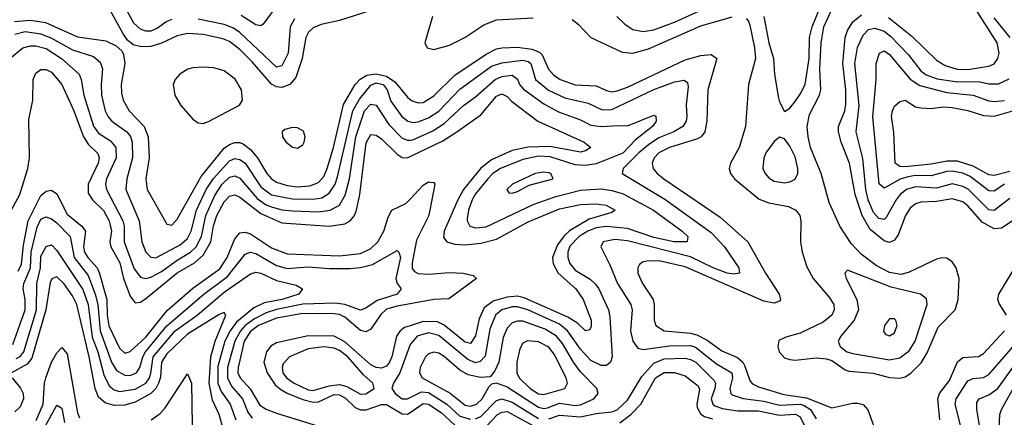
# Model space of a CAD drawing. Header units: inches. Extents: x 990535 to 1117859, y 769386 to 892122.
# Tile 524 of 656: x 1058509 to 1062269, y 831020 to 832538. Entities that reach past the tile are written whole.
import ezdxf

# ---------------------------------------------------------------- set-up
doc = ezdxf.new("R2010")
doc.units = ezdxf.units.IN
doc.header["$MEASUREMENT"] = 0
doc.layers.add('B0853', color=7, linetype='Continuous')
doc.layers.add('B0863', color=7, linetype='Continuous')

msp = doc.modelspace()

# ---------------------------------------------------------------- linework, layer by layer
at = {"layer": 'B0853', "color": 5}
for points, elevation in [([(1059090, 832538.7), (1059070, 832530.9), (1059034.6, 832505.4), (1059010, 832494.4), (1058990, 832494), (1058970, 832501.3), (1058944.7, 832524.7), (1058909.2, 832589.2)], 2560), ([(1059498.2, 832601.8), (1059438.9, 832521.1), (1059430, 832514), (1059410, 832517.9), (1059354, 832554)], 2540), ([(1059870, 832579.5), (1059730, 832534.7), (1059660.5, 832519.5), (1059630, 832507), (1059611.2, 832490), (1059601.3, 832470), (1059586.9, 832390), (1059562.9, 832317.1), (1059540.4, 832290), (1059510, 832278.9), (1059490, 832281.3), (1059470, 832292.1), (1059397.1, 832377.1), (1059350, 832423.5), (1059310, 832454.2), (1059285.1, 832465.1), (1059210, 832481), (1059150, 832484.9), (1059110, 832475.9), (1059050, 832448.3), (1059010, 832435.4), (1058973.8, 832433.8), (1058941.5, 832441.5), (1058920.3, 832460.3), (1058903.6, 832483.6), (1058854.1, 832574.1)], 2580), ([(1058488.9, 832531.1), (1058550, 832536.6), (1058606.9, 832526.9), (1058730, 832472.6), (1058837.8, 832457.8), (1058877.7, 832437.7), (1058898.5, 832418.5), (1058905.3, 832405.3), (1058910.1, 832370.1), (1058895.7, 832290), (1058897.1, 832257.1), (1058903.9, 832230), (1058927, 832190), (1058984.6, 832130), (1058999.2, 832090), (1059003.1, 832010), (1058990.1, 831930), (1058995.9, 831890), (1059070, 831757), (1059090, 831753.1), (1059110, 831776.9), (1059201.3, 831938.7), (1059290, 832047.8), (1059310, 832061.6), (1059330, 832068.6), (1059350, 832068.8), (1059363.2, 832063.2), (1059390, 832042.4), (1059416.7, 832010), (1059452.4, 831950), (1059470, 831929.7), (1059490, 831917.3), (1059530, 831904.7), (1059570, 831900.2), (1059616.4, 831903.6), (1059650, 831916.6), (1059670, 831939.6), (1059682.9, 831970), (1059706.7, 832050), (1059745.3, 832214.7), (1059790.2, 832290), (1059809.1, 832310.9), (1059834.3, 832325.7), (1059870, 832331.2), (1059910, 832322.5), (1059940.9, 832300.9), (1059990, 832241.6), (1060000, 832233.7)], 2580), ([(1059558.7, 832541.3), (1059541.6, 832510), (1059534, 832410), (1059510, 832362.1), (1059490, 832356.9), (1059349.4, 832489.4), (1059325.8, 832505.8), (1059290, 832519.6), (1059190, 832539.7)], 2560), ([(1058490, 832482.5), (1058530, 832492.7), (1058590, 832483.9), (1058630, 832467.6), (1058710, 832423.4), (1058790, 832397.6), (1058815.7, 832375.7), (1058825.1, 832350), (1058819.3, 832290), (1058821.3, 832250), (1058835.7, 832190), (1058846.5, 832166.5), (1058860.7, 832150), (1058918, 832110), (1058931.5, 832091.5), (1058938.8, 832070), (1058939.4, 832010), (1058917.5, 831930), (1058914.6, 831890), (1058964.4, 831770), (1058975.7, 831690), (1058990, 831650.2), (1059010, 831630.8), (1059029.2, 831629.2), (1059121.5, 831678.5), (1059150, 831703), (1059163.8, 831730), (1059184.5, 831810), (1059221.2, 831890), (1059248.3, 831931.7), (1059310, 831999.6), (1059330, 832007.8), (1059350, 832004.4), (1059369.8, 831989.8), (1059430, 831899.9), (1059470, 831869.8), (1059550, 831854.5), (1059630, 831852.1), (1059662.6, 831857.4), (1059690, 831875.5), (1059713, 831910), (1059722.7, 831937.3), (1059780.6, 832190), (1059805.9, 832234.1), (1059850, 832287.7), (1059870, 832296.6), (1059897, 832290), (1059911.7, 832270), (1059926.3, 832226.3), (1059967.8, 832167.8), (1059990.6, 832150.6), (1060000, 832148)], 2560), ([(1058471.2, 832390), (1058520.7, 832430), (1058550, 832438.4), (1058570, 832438.2), (1058610, 832427.9), (1058668, 832390), (1058736.3, 832330), (1058743.7, 832310), (1058753.4, 832250), (1058790.9, 832130.9), (1058810, 832104.2), (1058855.7, 832075.7), (1058875.3, 832050), (1058876.7, 832010), (1058840.1, 831930), (1058836.5, 831910), (1058840.5, 831890), (1058902.8, 831770), (1058907.2, 831750), (1058907.2, 831690), (1058946, 831586), (1058970, 831555.3), (1058990, 831550.1), (1059010, 831555.2), (1059050, 831576.5), (1059110, 831620.3), (1059161.4, 831650), (1059182.2, 831670), (1059203.1, 831710), (1059220, 831790), (1059253.9, 831866.1), (1059281.5, 831910), (1059310, 831936.6), (1059330, 831941.6), (1059350, 831932.3), (1059415.6, 831855.6), (1059450, 831831.6), (1059470, 831823.4), (1059510, 831812.4), (1059550, 831807.6), (1059650, 831803.9), (1059695, 831810), (1059729.7, 831830.3), (1059752.1, 831867.9), (1059768.3, 831930), (1059792.7, 832090), (1059825.7, 832190), (1059850, 832215.3), (1059870, 832211.4), (1059918.2, 832138.2), (1059970, 832085.7), (1059990, 832077.8), (1060000, 832078.5)], 2540), ([(1058466.9, 831793.1), (1058509, 831870), (1058539.9, 831970), (1058546, 832010), (1058543.5, 832156.5), (1058558.4, 832230), (1058559.5, 832310), (1058570, 832333.6), (1058590, 832348.3), (1058610, 832347.8), (1058630, 832337.6), (1058670, 832290.8), (1058715.9, 832190), (1058752.4, 832090), (1058770, 832062.4), (1058806.8, 832026.8), (1058812.3, 832010), (1058807.9, 831990), (1058769.9, 831910.1), (1058770, 831876.1), (1058786.4, 831850), (1058829, 831809), (1058850.6, 831770), (1058859.4, 831730), (1058852.9, 831690), (1058856.5, 831670), (1058891.1, 831610), (1058904.7, 831550), (1058930, 831481.8), (1058950, 831456.8), (1058970, 831459.9), (1058990, 831473.3), (1059110, 831570.8), (1059175.7, 831610), (1059210, 831638.8), (1059238.6, 831690), (1059249, 831751), (1059261.5, 831790), (1059290, 831842.7), (1059310, 831864.1), (1059330, 831868.9), (1059350, 831860.1), (1059430, 831798), (1059510, 831762.1), (1059690, 831749.8), (1059750, 831758.6), (1059771.3, 831770), (1059786.7, 831790), (1059794.9, 831810), (1059807.2, 831870), (1059832.1, 832067.9), (1059850, 832099), (1059870, 832097.4), (1059890, 832082.9), (1059950, 832024.6), (1059970, 832011.2), (1059990, 832010.1), (1060000, 832014.9)], 2520), ([(1058502.9, 831577.1), (1058515.2, 831604.8), (1058523.2, 831676.8), (1058541.1, 831770), (1058590, 831866.5), (1058610, 831883.1), (1058630, 831886.6), (1058650, 831873.1), (1058690, 831794.8), (1058746, 831750), (1058760.6, 831730), (1058752.6, 831670), (1058756.1, 831650), (1058768.3, 831630), (1058804.4, 831590), (1058812.7, 831572.7), (1058841.7, 831470), (1058842.9, 831410), (1058849, 831369), (1058890, 831283.5), (1058910, 831264.3), (1058930, 831270.5), (1058990, 831325.3), (1059072.1, 831427.9), (1059170, 831512.6), (1059272.9, 831587.1), (1059300.9, 831630), (1059330, 831700.9), (1059350, 831724.5), (1059370, 831726.7), (1059390, 831720.1), (1059470, 831666.5), (1059530, 831643.3), (1059730, 831636.9), (1059810, 831645.2), (1059850, 831664.5), (1059876.6, 831690), (1059899, 831730), (1059915.8, 831784.2), (1059929.9, 831810.1), (1059984, 831836), (1060000, 831852.9)], 2480), ([(1058482.4, 831297.6), (1058529.7, 831430), (1058529.2, 831470), (1058522.2, 831510), (1058524.5, 831530), (1058549.8, 831590), (1058552.9, 831650), (1058574.8, 831745.2), (1058590, 831776.9), (1058610, 831785.3), (1058630, 831777.3), (1058650, 831761.7), (1058701.7, 831710), (1058716.8, 831630), (1058770, 831560.8), (1058797.5, 831490), (1058807.5, 831450), (1058815.5, 831350), (1058859.1, 831230), (1058879, 831199), (1058910, 831180.2), (1058930, 831178.8), (1058955.3, 831190), (1058967.6, 831210), (1058978.7, 831250), (1058989.7, 831270), (1059070.4, 831369.6), (1059212, 831490), (1059302.9, 831557.1), (1059370, 831643.1), (1059390, 831649.7), (1059410, 831645.5), (1059490, 831599.4), (1059530, 831587.9), (1059610, 831594.2), (1059690, 831587.4), (1059770, 831588.4), (1059810, 831591.5), (1059856.5, 831603.5), (1059950, 831656.3), (1059957.2, 831650), (1059963, 831630), (1059944.8, 831550), (1059950.4, 831530.4), (1059966, 831510), (1059950.2, 831490), (1059874.5, 831465.5), (1059830, 831436), (1059810, 831429), (1059751, 831451), (1059715.4, 831455.4), (1059590, 831452.2), (1059489.2, 831430.8), (1059450, 831418.3), (1059404.9, 831395.1), (1059370.3, 831370), (1059351.6, 831350), (1059330, 831310), (1059302.6, 831210), (1059302.4, 831170), (1059318.2, 831138.2), (1059359.8, 831090), (1059379.5, 831039.5), (1059396.1, 831016.1)], 2460), ([(1058495.7, 831244.3), (1058510, 831251.3), (1058524.5, 831270), (1058573.3, 831430), (1058573.9, 831530), (1058588, 831590), (1058590, 831635.6), (1058610, 831671.7), (1058630, 831678.4), (1058650, 831656.8), (1058750, 831507.4), (1058770.2, 831450), (1058785.9, 831325.9), (1058806.7, 831270), (1058830, 831181.5), (1058850, 831139.6), (1058870, 831124.1), (1058890, 831118.4), (1058950, 831126.6), (1058990, 831149.5), (1059004.2, 831170), (1059010, 831188.6), (1059018.9, 831250), (1059102.7, 831350), (1059186, 831410), (1059290, 831498.1), (1059390, 831567.8), (1059410, 831573.8), (1059430, 831570.1), (1059490, 831542.7), (1059564.8, 831524.8), (1059589.3, 831510), (1059574.2, 831490), (1059511.1, 831470), (1059442.8, 831457.2), (1059402.6, 831437.4), (1059337, 831383), (1059312.2, 831350), (1059292.7, 831310), (1059265.7, 831214.3), (1059265.6, 831150), (1059278, 831118), (1059312.8, 831070), (1059333.9, 831010)], 2440), ([(1059282.2, 830990), (1059270.1, 831030), (1059245.5, 831085.5), (1059231.9, 831150), (1059238.2, 831250), (1059255, 831310), (1059295.9, 831410), (1059290, 831419.7), (1059270, 831411.9), (1059150, 831337.1), (1059070, 831262.6), (1059050.3, 831230), (1059046.8, 831173.2), (1059039.3, 831150), (1059028.4, 831130), (1059010, 831110.1), (1058950, 831078.1), (1058910, 831065.9), (1058870, 831064.8), (1058835.1, 831075.1), (1058810, 831096.6), (1058796.5, 831130), (1058773.8, 831250), (1058726.7, 831450), (1058710, 831483.8), (1058677.8, 831530), (1058650, 831556.3), (1058631.3, 831548.7), (1058625.5, 831534.5), (1058608.8, 831430), (1058555, 831245), (1058536.9, 831223.1), (1058477.2, 831190)], 2420), ([(1060000, 831453.3), (1059950, 831444.6), (1059910, 831432.5), (1059887.3, 831412.7), (1059850, 831356.7), (1059830, 831345.7), (1059810, 831350.9), (1059750, 831402.1), (1059730, 831411.7), (1059710, 831414.9), (1059590, 831416), (1059490, 831397.7), (1059421.1, 831370), (1059390, 831346.8), (1059366.3, 831310), (1059342.5, 831210), (1059342.3, 831190), (1059350.1, 831170), (1059388.9, 831128.9), (1059426, 831066), (1059450, 831050.3), (1059490, 831035.9), (1059650, 830986)], 2480), ([(1060000, 831369.2), (1059977.9, 831362.1), (1059961.8, 831350), (1059948.1, 831330), (1059930.3, 831250), (1059921.1, 831230), (1059910, 831215.2), (1059890, 831207.4), (1059870, 831210.5), (1059850, 831220.4), (1059750, 831307.3), (1059710, 831329.7), (1059610, 831330.8), (1059490, 831304.5), (1059468.3, 831291.7), (1059451.2, 831270), (1059441.4, 831230), (1059453.9, 831190), (1059484.1, 831144.1), (1059505.4, 831125.4), (1059530, 831112.4), (1059590, 831088.2), (1059630, 831078), (1059650, 831079.1), (1059710, 831106.2), (1059730, 831105.6), (1059753.1, 831093.1), (1059790, 831056.7), (1059810, 831047.8), (1059831.4, 831048.6), (1059890, 831068.8), (1059910, 831068.1), (1059970, 831032.7), (1059990, 831031.7), (1060000, 831038.6)], 2520), ([(1058572.1, 831007.9), (1058598.3, 831070), (1058602.8, 831150), (1058608.8, 831170), (1058630.3, 831230), (1058650, 831265.8), (1058670, 831286.3), (1058690, 831261.8), (1058730, 831036.5), (1058737.6, 831017.6)], 2380), ([(1060000, 831297.2), (1059961, 831190), (1059936.6, 831150), (1059930.1, 831130), (1059942.7, 831110), (1059970, 831090.5), (1059990, 831089.8), (1060000, 831094.8)], 2540), ([(1058480.3, 831170), (1058511.2, 831131.2), (1058521.9, 831110), (1058522.9, 831090), (1058510, 831059.9), (1058490, 831040.2)], 2420), ([(1059010.4, 831009.6), (1059045.4, 831034.6), (1059064.6, 831055.4), (1059150, 831186), (1059165.2, 831150), (1059167.7, 830990)], 2380), ([(1058601.9, 830978.1), (1058650, 831066), (1058670, 831054.4), (1058679.9, 830999.9)], 2360)]:
    msp.add_lwpolyline(points, dxfattribs=dict(at, elevation=elevation))
for points, elevation in [([(1059210, 832357.1), (1059170, 832354.4), (1059151.3, 832348.7), (1059120.5, 832330), (1059102.8, 832310), (1059095.3, 832290), (1059100.8, 832250), (1059123.9, 832210), (1059170, 832157.7), (1059190, 832143.8), (1059210, 832142.1), (1059230, 832149.1), (1059347.9, 832212.1), (1059359.7, 832230), (1059355.7, 832270), (1059331.4, 832311.4), (1059290, 832342.1), (1059250, 832353.7)], 2620), ([(1059550, 832126.8), (1059521, 832119), (1059511.4, 832110), (1059512.8, 832090), (1059525.9, 832070), (1059550, 832051), (1059570, 832047.6), (1059590, 832060.7), (1059595.3, 832070), (1059598.9, 832090), (1059592.2, 832112.2), (1059570, 832124.5)], 2620), ([(1059670, 831289.4), (1059610, 831281.2), (1059539.1, 831250), (1059515.5, 831224.5), (1059511, 831210), (1059514.1, 831190), (1059527.3, 831170), (1059556.6, 831150), (1059610, 831124.1), (1059630, 831122.2), (1059690, 831140.4), (1059730, 831144.8), (1059757.7, 831137.7), (1059810, 831108.7), (1059830, 831109.4), (1059862.9, 831130), (1059857.9, 831150), (1059822.3, 831182.3), (1059761.3, 831250), (1059730, 831274.6), (1059710, 831284)], 2540)]:
    msp.add_lwpolyline(points, close=True, dxfattribs=dict(at, elevation=elevation))
at = {"layer": 'B0863', "color": 5}
for points, elevation in [([(1061350.1, 832549.9), (1061369.7, 832450), (1061388.1, 832390), (1061390.8, 832330), (1061405, 832245), (1061410, 832224), (1061430, 832186.8), (1061450, 832200.3), (1061470, 832225.8), (1061490, 832252.9), (1061508.9, 832290), (1061524.1, 832390), (1061525.6, 832470), (1061534.8, 832510), (1061568.5, 832591.5)], 2640), ([(1060085.5, 832550), (1060056.5, 832450), (1060064.4, 832430), (1060090, 832424.6), (1060150, 832440.1), (1060208.5, 832470), (1060281.8, 832518.2), (1060330, 832537.3), (1060470, 832545.6)], 2620), ([(1060618.2, 832538.2), (1060641.3, 832521.3), (1060690.3, 832470), (1060810, 832414.1), (1060850, 832410.5), (1060910, 832427.1), (1061110, 832514.8), (1061230, 832548.9)], 2620), ([(1060789.7, 832549.7), (1060820.2, 832520.2), (1060850, 832500.6), (1060890, 832492.6), (1060930, 832499.7), (1061010, 832528.4), (1061107.2, 832572.8)], 2640), ([(1061282.6, 832542.6), (1061292.1, 832532.1), (1061296.8, 832516.8), (1061314.7, 832430), (1061318.2, 832390), (1061292.1, 832290), (1061280.3, 832130), (1061256.5, 832050), (1061223.3, 831990), (1061218.6, 831970), (1061223.7, 831950), (1061239.1, 831930), (1061333, 831853), (1061370, 831838.1), (1061444.8, 831824.8), (1061473.2, 831810), (1061487.5, 831790), (1061492.5, 831770), (1061490.7, 831689.3), (1061497.1, 831650), (1061514.7, 831594.7), (1061539.1, 831550), (1061599.1, 831479.1), (1061618.3, 831450), (1061619.6, 831430), (1061610.6, 831410), (1061577.1, 831382.9), (1061490, 831341.2), (1061434.5, 831325.5), (1061407.4, 831312.6), (1061403.8, 831290), (1061409.5, 831270), (1061430, 831247.1), (1061450, 831240.1), (1061470, 831238.4), (1061550, 831246.6), (1061590, 831243.1), (1061610, 831236.5), (1061661.5, 831201.5), (1061676.1, 831196.1), (1061768.8, 831188.8), (1061830, 831171.9), (1061870, 831169.2), (1061890, 831174.7), (1061912, 831188), (1061951.7, 831228.3), (1061974, 831266), (1062016.5, 831363.5), (1062080.9, 831430), (1062093.1, 831470), (1062096.7, 831550), (1062085.5, 831590), (1062070, 831613.7), (1062050, 831627.4), (1062030, 831628.8), (1062010, 831623.7), (1061906.2, 831573.8), (1061874.5, 831565.5), (1061830, 831573.2), (1061779.1, 831599.1), (1061722.3, 831642.3), (1061683.8, 831683.8), (1061641.2, 831750), (1061599.8, 831839.8), (1061569.6, 831950), (1061529.3, 832050), (1061519.4, 832090), (1061515.7, 832130), (1061524.4, 832175.6), (1061563, 832250), (1061568.8, 832270), (1061565, 832350), (1061569.2, 832450), (1061579.6, 832510), (1061608.1, 832571.9)], 2620), ([(1062310, 831775.8), (1062258.7, 831741.3), (1062230, 831739.9), (1062184.3, 831764.3), (1062130, 831827.6), (1062110, 831842.9), (1062070, 831854.1), (1062010, 831843.4), (1061950, 831841.4), (1061930, 831834.5), (1061910, 831817.7), (1061892, 831790), (1061863.5, 831716.5), (1061850, 831695.9), (1061830, 831687.3), (1061810, 831693.2), (1061757.3, 831737.3), (1061726, 831790), (1061699.5, 831870), (1061678.4, 831990), (1061645.8, 832070), (1061635.3, 832110), (1061635.8, 832130), (1061659.5, 832190), (1061664.4, 832215.6), (1061663.8, 832270), (1061652.1, 832370), (1061661.1, 832470), (1061670, 832496.6), (1061690, 832529.2), (1061723.4, 832556.6)], 2580), ([(1061826.5, 832546.5), (1061915.5, 832475.5), (1062010, 832383.1), (1062043.4, 832363.4), (1062089.4, 832349.4), (1062130, 832348.3), (1062184, 832356), (1062210, 832360.3), (1062230, 832369.6), (1062244.7, 832390), (1062249.2, 832410), (1062242.3, 832450), (1062159.4, 832579.4)], 2580), ([(1062291.5, 832470), (1062230, 832545.5)], 2560), ([(1062290, 831854.6), (1062230.8, 831809.2), (1062210, 831811.8), (1062131.1, 831891.1), (1062110, 831901.6), (1062070, 831911), (1062010, 831894.9), (1061930, 831899.6), (1061895.1, 831890), (1061871.2, 831870), (1061856.4, 831850), (1061817.7, 831782.3), (1061810, 831774.7), (1061790, 831778.6), (1061770, 831802.3), (1061749.5, 831850), (1061740.8, 831890), (1061728.4, 832008.4), (1061703.4, 832110), (1061714.4, 832210), (1061697.6, 832370), (1061708.8, 832431.2), (1061730, 832478.5), (1061750, 832500.1), (1061774.2, 832505.8), (1061810, 832493.6), (1061834.6, 832474.6), (1061903.6, 832403.6), (1061950, 832342.7), (1061970, 832327.8), (1062012.4, 832312.4), (1062090, 832300.5), (1062170, 832301.4), (1062210, 832292.7), (1062247, 832293), (1062287.5, 832312.5)], 2560), ([(1060000, 832233.7), (1060007.7, 832227.7), (1060030, 832219.9), (1060050, 832222.2), (1060090, 832247.6), (1060170, 832326.1), (1060290, 832406.4), (1060330, 832426.1), (1060350, 832430.9), (1060410, 832432.7), (1060465.1, 832425.1), (1060494, 832414), (1060504, 832404), (1060528.5, 832348.5), (1060547.7, 832327.7), (1060572.9, 832310), (1060630, 832289.1), (1060710, 832285.1), (1060750, 832267.1), (1060770, 832263), (1060790, 832265.8), (1060830, 832280.8), (1061050, 832384.2), (1061110, 832401.5), (1061150, 832404.4), (1061171.4, 832390), (1061137.1, 832270), (1061132.4, 832150), (1061125.5, 832110), (1061110.7, 832090), (1061096.9, 832083.1), (1060990.2, 832050), (1060950.1, 832030), (1060931.2, 832010), (1060924.3, 831990), (1060927.8, 831970), (1060943.3, 831950), (1060968.2, 831930), (1061184.2, 831784.2), (1061289.5, 831690), (1061357.6, 831570), (1061409.1, 831490), (1061414.5, 831470), (1061410, 831463.5), (1061390, 831455.4), (1061350, 831462.6), (1061050, 831594.3), (1060950, 831617.6), (1060903.5, 831616.5), (1060887.3, 831612.7), (1060876.4, 831603.6), (1060869.5, 831590), (1060869.5, 831570), (1060887.2, 831530), (1060927.6, 831470), (1060932.4, 831450), (1060931.8, 831390), (1060938.3, 831370), (1060969.4, 831349.4), (1061070, 831341.2), (1061094.7, 831334.7), (1061133.7, 831313.7), (1061190, 831273.6), (1061250, 831248.4), (1061270.2, 831230.2), (1061277.3, 831217.3), (1061298.1, 831158.1), (1061307.5, 831147.5), (1061330, 831135.9), (1061427, 831107), (1061514.1, 831094.1), (1061610, 831055.6), (1061690, 831073.4), (1061710, 831074.3), (1061730, 831068.2), (1061748.1, 831048.1), (1061770, 830988.9)], 2580), ([(1062270, 831909.6), (1062230, 831883.8), (1062210, 831884), (1062139.2, 831939.2), (1062110, 831951.5), (1062070, 831959.2), (1062050, 831958.3), (1061990, 831942.3), (1061930, 831943.5), (1061901.5, 831938.5), (1061871.2, 831928.8), (1061810, 831894.7), (1061791.1, 831911.1), (1061767.3, 832167.3), (1061779.9, 832310), (1061779.4, 832370), (1061792.4, 832410), (1061810, 832418.5), (1061830, 832405.2), (1061910, 832310.4), (1061946.3, 832286.3), (1062050, 832260.2), (1062150, 832249.4), (1062210, 832227.9), (1062230, 832225.1), (1062269.7, 832229.7)], 2540), ([(1060000, 832148), (1060010, 832145.2), (1060030, 832147.5), (1060070, 832163.3), (1060110, 832188.8), (1060190, 832272.3), (1060310, 832360.2), (1060350, 832373.6), (1060430, 832383.7), (1060450, 832378.8), (1060460.9, 832370), (1060478.1, 832310), (1060528.5, 832268.5), (1060590, 832239.6), (1060679.3, 832219.3), (1060733.8, 832193.8), (1060770, 832195.5), (1060930, 832271.6), (1061010, 832300.3), (1061047, 832307), (1061058.5, 832298.5), (1061061.7, 832281.7), (1061053.4, 832213.4), (1061056, 832170), (1061053.6, 832150), (1061041, 832130), (1061007.4, 832110), (1060950, 832086.9), (1060910, 832060.4), (1060872.9, 832030), (1060813.5, 831970), (1060809.2, 831950), (1060972.6, 831852.6), (1061150, 831725.6), (1061200.3, 831670), (1061255.3, 831590), (1061257.6, 831570), (1061234.2, 831565.8), (1061210, 831569.9), (1061157.2, 831590), (1061070, 831632.5), (1060830, 831693.5), (1060781.5, 831698.5), (1060736.9, 831690), (1060728.1, 831670), (1060762.3, 831602.3), (1060791.6, 831530), (1060842.7, 831450), (1060848.2, 831430), (1060840.9, 831350), (1060850.6, 831310), (1060870, 831283.8), (1060890, 831279), (1060990, 831292.2), (1061070, 831293.5), (1061090, 831287), (1061170, 831223.9), (1061228.3, 831190), (1061230.9, 831170), (1061220.7, 831130), (1061225.1, 831110), (1061230, 831105.6), (1061271.3, 831091.3), (1061350, 831081.2), (1061410, 831066.3), (1061489.5, 831069.5), (1061505.1, 831065.1), (1061528.6, 831050), (1061550, 831013.4)], 2560), ([(1060000, 832078.5), (1060010, 832079.3), (1060086.2, 832113.8), (1060130, 832141.4), (1060203.8, 832210), (1060250, 832243.9), (1060324, 832310), (1060350, 832320.8), (1060390, 832326.1), (1060410, 832310.2), (1060417.5, 832290), (1060432.6, 832272.6), (1060510, 832217.1), (1060566.5, 832186.5), (1060650, 832155.9), (1060690, 832134.6), (1060730, 832129.7), (1060794.5, 832134.5), (1060830, 832132.3), (1060930, 832172.9), (1060938, 832170), (1060939, 832150), (1060925.7, 832130), (1060861, 832079), (1060812.2, 832027.8), (1060710, 831986.9), (1060670, 831981.5), (1060630, 831984.3), (1060534.1, 832014.1), (1060490, 832017.2), (1060430, 832004.6), (1060344.8, 831970), (1060316.2, 831950), (1060297.1, 831930), (1060250, 831872.6), (1060236.9, 831850), (1060222.8, 831810), (1060217.4, 831777.4), (1060217, 831770), (1060228.4, 831750), (1060250, 831743.8), (1060290, 831747.1), (1060470, 831832.1), (1060556.6, 831863.4), (1060650, 831886.7), (1060730, 831891.9), (1060770, 831886.3), (1060813.2, 831873.2), (1060928.9, 831810), (1061039.1, 831730), (1061060.1, 831710), (1061058.4, 831690), (1061006.6, 831690), (1060930, 831706.4), (1060830, 831740.5), (1060750, 831748.9), (1060710, 831743.3), (1060678.8, 831730), (1060645.8, 831710), (1060610, 831673.8), (1060601.5, 831650), (1060602.3, 831630), (1060610, 831606.4), (1060630, 831581.3), (1060687, 831547), (1060707.5, 831527.5), (1060719.9, 831510), (1060757.4, 831430), (1060763.1, 831403.1), (1060770.9, 831250), (1060764.8, 831230), (1060750, 831217.7), (1060730, 831217), (1060690, 831236.7), (1060650, 831279.5), (1060601.2, 831350), (1060570, 831375.7), (1060449.3, 831430), (1060410, 831441.1), (1060390, 831441.1), (1060350, 831430.7), (1060326.2, 831410), (1060304, 831356), (1060286.5, 831253.5), (1060267.7, 831232.3), (1060250, 831228.3), (1060220.2, 831240.2), (1060110, 831332.6), (1060070, 831342.7), (1060026.2, 831330), (1060000.7, 831299.3), (1060000, 831297.2)], 2540), ([(1060000, 832014.9), (1060124.4, 832075.6), (1060178.4, 832110), (1060270, 832174.4), (1060330, 832245.6), (1060350, 832255), (1060370, 832244), (1060386.6, 832226.6), (1060487.1, 832150), (1060663.9, 832070), (1060690.3, 832050), (1060670, 832036.8), (1060650, 832032.4), (1060533.3, 832053.3), (1060450, 832051.1), (1060390, 832038), (1060310, 832002.3), (1060270, 831970.5), (1060203.1, 831890), (1060181.4, 831850), (1060130.1, 831730), (1060127.5, 831707.5), (1060140.6, 831690), (1060170, 831681.2), (1060210, 831678.9), (1060270, 831684.1), (1060330, 831700.2), (1060450, 831765.7), (1060570, 831815.5), (1060650, 831832.3), (1060710, 831835.4), (1060748.7, 831830), (1060782.3, 831810), (1060770, 831802.3), (1060683.3, 831776.7), (1060608.3, 831731.7), (1060587.6, 831712.4), (1060562.2, 831677.8), (1060543.8, 831630), (1060545.7, 831605.7), (1060564.6, 831570), (1060632.2, 831510), (1060661, 831470), (1060691.8, 831390), (1060691.8, 831368.2), (1060686.6, 831353.4), (1060670, 831349.9), (1060638.8, 831378.8), (1060602.4, 831402.4), (1060435.8, 831475.8), (1060410, 831481.8), (1060370, 831478.9), (1060316.4, 831463.6), (1060282.7, 831437.3), (1060264, 831396), (1060249.3, 831330.7), (1060230, 831301.1), (1060210, 831306.5), (1060130, 831371.9), (1060104.1, 831384.1), (1060050, 831385.2), (1060000, 831369.2)], 2520), ([(1062290, 831958.9), (1062230, 831943.6), (1062210, 831945.8), (1062150, 831979.2), (1062090, 831997.5), (1062050, 831997.8), (1061990, 831986.2), (1061890, 831976.1), (1061870, 831977.1), (1061852.6, 831990), (1061847.2, 832107.2), (1061838.3, 832170), (1061841.4, 832190), (1061850, 832207.2), (1061870, 832225.3), (1061890, 832230.7), (1061930, 832205.7), (1061950, 832200.9), (1061990, 832198.5), (1062034.9, 832205.1), (1062070, 832203.1), (1062130, 832191.4), (1062190, 832171.6), (1062230, 832169.8), (1062310, 832192)], 2520), ([(1060000, 831852.9), (1060050, 831905.7), (1060070, 831918.3), (1060078.1, 831918.1), (1060090, 831916), (1060093.7, 831910), (1060075.5, 831810), (1060070, 831787.9), (1060024.5, 831695.5), (1060007, 831610), (1060007.8, 831587.8), (1060016.3, 831576.3), (1060030, 831568.8), (1060070, 831566.4), (1060150, 831572.7), (1060202.8, 831570), (1060240.7, 831560.7), (1060253.1, 831550), (1060147.9, 831472.1), (1060090, 831469.1), (1060000, 831453.3)], 2480), ([(1062277.6, 831410), (1062250, 831454), (1062244.5, 831470), (1062247.9, 831490), (1062324.2, 831615.8)], 2580), ([(1062023, 831010), (1062015, 831090), (1062022, 831110), (1062059.2, 831160.8), (1062090, 831231.4), (1062110, 831248.6), (1062170, 831252.3), (1062190, 831263.4), (1062269.9, 831350)], 2580), ([(1062101.5, 830990), (1062081.4, 831070), (1062085.8, 831090), (1062130, 831159.1), (1062150, 831168.4), (1062190, 831172.1), (1062210, 831183.6), (1062355.1, 831350)], 2560), ([(1060530, 831013.3), (1060570, 831028.1), (1060650, 831021.7), (1060710, 831034.9), (1060770, 831040.3), (1060790, 831048.8), (1060830, 831084.6), (1060884.8, 831175.2), (1060930, 831226.6), (1060970, 831242.8), (1061050, 831245), (1061070, 831241), (1061091.3, 831230), (1061160.7, 831160.7), (1061166.2, 831150), (1061163.7, 831130), (1061149.5, 831090), (1061155.9, 831070), (1061164.1, 831064.1), (1061193.4, 831053.4), (1061250, 831044.7), (1061330, 831043.9), (1061410, 831028), (1061471.8, 831031.8), (1061490, 831021), (1061504.5, 830990)], 2540), ([(1060801.1, 830998.9), (1060842.1, 831030), (1060881.2, 831070), (1060937, 831170), (1060970, 831190.9), (1061010, 831190.4), (1061050, 831178), (1061099.5, 831139.5), (1061105.5, 831125.5), (1061094.5, 831070), (1061096.6, 831056.6), (1061110, 831031.8), (1061123.4, 831023.4), (1061154, 831014)], 2520), ([(1062174.8, 830990), (1062163.5, 831050), (1062164.3, 831075.7), (1062172.7, 831090), (1062210, 831105.1), (1062243.8, 831130), (1062301.4, 831210)], 2540), ([(1060000, 831094.8), (1060043.4, 831116.6), (1060070, 831114.3), (1060140.4, 831070), (1060190, 831023.9), (1060230, 831012.7)], 2540), ([(1062246.3, 830926.3), (1062251.8, 831030), (1062257.9, 831050), (1062314.9, 831150)], 2520), ([(1060250, 831013.9), (1060270, 831022.3), (1060330, 831084.4), (1060350, 831090.8), (1060390, 831077.7), (1060490, 831014.6)], 2540), ([(1060000, 831038.6), (1060050, 831073), (1060070, 831070.5), (1060117.8, 831037.8), (1060170, 830990.3)], 2520), ([(1060293.1, 830986.9), (1060333.8, 831030), (1060350, 831039.9), (1060370, 831041.3), (1060468.5, 830988.5)], 2520)]:
    msp.add_lwpolyline(points, dxfattribs=dict(at, elevation=elevation))
for points, elevation in [([(1061410, 832089.6), (1061390, 832073), (1061358.5, 832030), (1061350, 832009.2), (1061347.4, 831970), (1061355.8, 831950), (1061370, 831933.8), (1061390, 831921.6), (1061430, 831914.6), (1061450, 831918.3), (1061470, 831929.3), (1061479.9, 831950), (1061480.5, 831970), (1061470, 832014), (1061450, 832055.4), (1061430, 832083.6)], 2640), ([(1060510, 831955.7), (1060477.1, 831950), (1060390.5, 831910), (1060369.2, 831890), (1060376.8, 831876.8), (1060390, 831875.3), (1060410, 831882), (1060454.5, 831905.5), (1060546, 831930), (1060536.9, 831950), (1060530, 831952.8)], 2560), ([(1061670, 831582), (1061660.4, 831570), (1061664.5, 831550), (1061705.6, 831470), (1061711.6, 831430), (1061695, 831390), (1061645, 831330), (1061634.3, 831310), (1061642.6, 831290), (1061667.1, 831270), (1061690, 831263), (1061830, 831239.4), (1061870, 831246.3), (1061906.3, 831273.7), (1061928.8, 831310), (1061974.3, 831450), (1061971.9, 831471.9), (1061949.3, 831489.3), (1061836.4, 831516.4)], 2640), ([(1060410, 831386.8), (1060390, 831381), (1060370, 831360.5), (1060355.5, 831324.5), (1060338.6, 831230), (1060323.3, 831196.7), (1060305.4, 831174.6), (1060268.6, 831171.4), (1060221.7, 831181.7), (1060190, 831199.8), (1060130, 831252.2), (1060110, 831264.1), (1060090, 831268.4), (1060070, 831262), (1060058.4, 831250), (1060038.3, 831210), (1060035, 831190), (1060045.7, 831170), (1060152.4, 831112.4), (1060210, 831065.6), (1060230, 831061.9), (1060253.5, 831070), (1060274.4, 831090), (1060302.1, 831137.9), (1060312.4, 831147.6), (1060328.9, 831151.1), (1060370, 831136.7), (1060490, 831057.9), (1060510, 831053.1), (1060524.2, 831055.8), (1060570, 831073.1), (1060630, 831064.7), (1060650, 831066.9), (1060701, 831090), (1060718.2, 831110), (1060712.2, 831130), (1060650, 831193.6), (1060623.6, 831230), (1060582.1, 831302.1), (1060558.4, 831330), (1060515.9, 831355.9), (1060430, 831386.2)], 2560), ([(1061830, 831395.8), (1061811.8, 831370), (1061807.7, 831347.7), (1061816.2, 831336.2), (1061830, 831330.3), (1061850, 831342.7), (1061860.3, 831370), (1061854.5, 831390), (1061850, 831395.1)], 2660), ([(1060448.2, 831311.8), (1060430, 831302.6), (1060418.4, 831281.6), (1060407.5, 831230), (1060407.2, 831190), (1060416.2, 831170), (1060458.4, 831130), (1060490, 831109.3), (1060510, 831106.3), (1060590.6, 831130), (1060600.4, 831150), (1060595.5, 831170), (1060550, 831260.2), (1060530, 831287.2), (1060490, 831308.4)], 2580)]:
    msp.add_lwpolyline(points, close=True, dxfattribs=dict(at, elevation=elevation))

doc.saveas('drawing.dxf')
